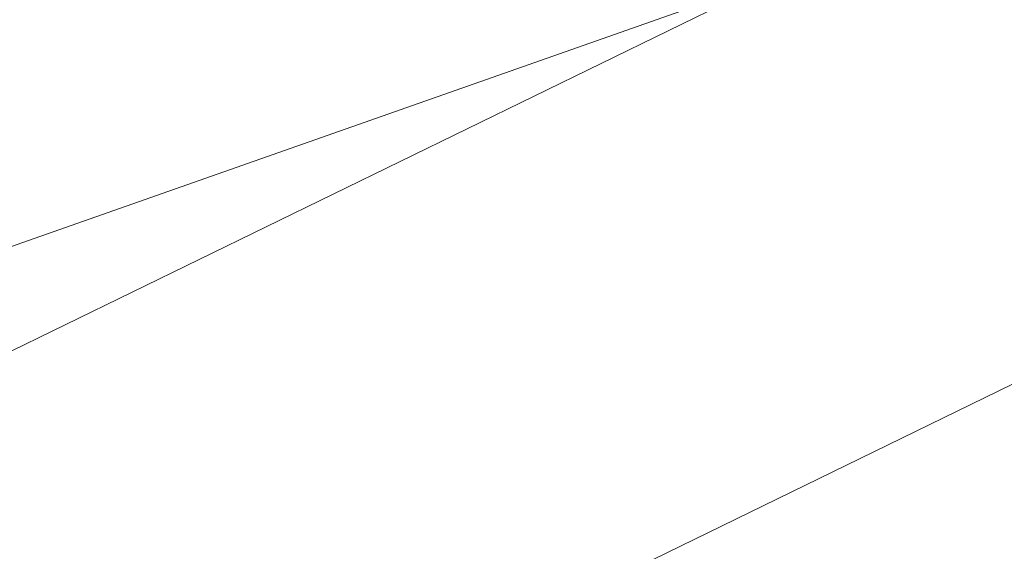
# Model space of a CAD drawing. Extents: x 1620613 to 1693141, y 557269 to 607790.
# Tile 936 of 1056: x 1620877.937 to 1620879.478, y 607337.186 to 607338.018. Entities that reach past the tile are written whole.
import ezdxf

# ---------------------------------------------------------------- set-up
doc = ezdxf.new("R2010")
doc.units = 0
doc.header["$LTSCALE"] = 10
doc.header["$MEASUREMENT"] = 0
for name, pattern in [('DGN Style 2', [7.346996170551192, 4.408197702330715, -2.938798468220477]), ('DGN Style 3', [10.28579463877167, 7.346996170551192, -2.938798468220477]), ('DGN Style 5', [5.142897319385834, 2.204098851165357, -2.938798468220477])]:
    doc.linetypes.add(name, pattern=pattern)
for name, color, linetype, lineweight in [('DT_X_Contour_Minor', 136, 'DGN Style 3', 0), ('PV_X_Driveway', 7, 'DGN Style 5', 0), ('SV_X_Top_of_Bank', 97, 'DGN Style 2', 0)]:
    doc.layers.add(name, color=color, linetype=linetype, lineweight=lineweight)

# ---------------------------------------------------------------- blocks, each defined once
blk = doc.blocks.new('*U1004')
at = {"layer": 'DT_X_Contour_Minor', "transparency": 33554559, "flags": 128}
for points, elevation in [([(-15.21616715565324, 53.13950447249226), (-19.81874134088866, 49.86354265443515), (-20.72156229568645, 49.22141635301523), (-21.45749336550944, 48.69902108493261), (-22.02653455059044, 48.29635685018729), (-22.42868585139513, 48.01342364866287), (-23.27856947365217, 47.41857648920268), (-23.80416834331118, 46.98556298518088), (-24.74355223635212, 46.13265784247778), (-26.09672115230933, 44.85986106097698), (-27.86367509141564, 43.16717264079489), (-33.12726562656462, 38.09348133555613), (-34.87997650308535, 36.41065848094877), (-36.19041623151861, 35.16745839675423), (-37.05858481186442, 34.36388108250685), (-37.48448224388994, 33.99992653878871), (-38.03051386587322, 33.61554478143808), (-38.21858775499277, 33.48693160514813), (-38.37328570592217, 33.38937839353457), (-38.49460771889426, 33.32288514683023), (-38.5825537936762, 33.28745186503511), (-38.77257540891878, 33.23437640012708), (-38.88521126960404, 33.17604471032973), (-39.08060264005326, 33.04085623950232), (-39.3587495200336, 32.82881098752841), (-39.71965190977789, 32.53990895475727), (-40.79239896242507, 31.66702782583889), (-41.21281239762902, 31.37527341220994), (-41.66949241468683, 31.15467101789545), (-42.16243901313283, 31.00522064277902), (-42.6916521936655, 30.92692228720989), (-44.15124278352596, 30.8129960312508), (-44.65910627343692, 30.77541925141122), (-45.08800380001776, 30.74813360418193), (-45.43793536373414, 30.73113908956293), (-45.7089009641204, 30.72443570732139), (-46.78915318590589, 30.71716589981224), (-50.25550565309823, 29.22997960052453), (-51.06818505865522, 28.88110715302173), (-52.02064364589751, 28.47185536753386), (-53.11288141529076, 28.00222424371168), (-54.34489836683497, 27.47221378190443), (-57.81664914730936, 25.97834676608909), (-59.108489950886, 25.4196177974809), (-60.38019927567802, 24.86383115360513), (-61.63177712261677, 24.31098683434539), (-62.86322349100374, 23.76108483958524), (-66.12023850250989, 22.29860262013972), (-67.36429721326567, 21.74074830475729), (-68.65371208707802, 21.16404702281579), (-69.9884831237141, 20.56849877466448), (-71.36861032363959, 19.95410356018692), (-75.10942440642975, 18.29058703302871), (-76.51567851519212, 17.66446206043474), (-77.92883027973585, 17.03372453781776), (-79.34887969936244, 16.39837446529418), (-80.77582677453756, 15.75841184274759), (-84.59021584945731, 14.04569478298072), (-85.96780275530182, 13.42649090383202), (-87.23977166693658, 12.8534170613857), (-88.40612258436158, 12.32647325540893), (-89.46685550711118, 11.84565948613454), (-92.15465264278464, 10.62499615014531), (-93.16140094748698, 10.16824392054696), (-94.16579800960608, 9.713484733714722), (-95.16784382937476, 9.260718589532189), (-96.16753840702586, 8.809945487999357), (-98.83025562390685, 7.610541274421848), (-99.75191201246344, 7.19545492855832), (-100.5198432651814, 6.84974905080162), (-101.1340493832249, 6.573423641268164), (-101.5945303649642, 6.366478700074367), (-102.6175128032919, 5.907132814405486), (-103.011255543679, 5.728681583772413), (-103.425246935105, 5.537837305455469), (-103.8594869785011, 5.334599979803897), (-104.3139756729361, 5.1189696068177), (-105.5529437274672, 4.527431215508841), (-105.9805033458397, 4.32358178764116), (-106.3339561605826, 4.1556872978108), (-106.613302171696, 4.023747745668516), (-106.818541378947, 3.927763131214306), (-107.2670368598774, 3.719744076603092), (-107.4843943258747, 3.619638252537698), (-107.8000951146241, 3.475335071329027), (-108.2141392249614, 3.286834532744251), (-108.7265266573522, 3.054136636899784), (-110.2240175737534, 2.374679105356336), (-110.7152033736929, 2.152073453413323), (-111.0656425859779, 1.993849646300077), (-111.2753352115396, 1.900007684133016), (-111.3442812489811, 1.870547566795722), (-111.3404752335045, 1.87782971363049), (-111.3429190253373, 1.878463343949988), (-111.3531049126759, 1.874902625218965), (-111.371032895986, 1.867147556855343), (-111.3967029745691, 1.855198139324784), (-111.4754793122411, 1.817740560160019), (-111.5018743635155, 1.805381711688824), (-111.5219772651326, 1.796398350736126), (-111.5357880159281, 1.79079047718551), (-111.5433066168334, 1.788558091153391), (-111.5549666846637, 1.787105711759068), (-111.5624210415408, 1.784814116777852), (-111.5760390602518, 1.779028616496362), (-111.5958207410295, 1.769749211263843), (-111.6217660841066, 1.756975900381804), (-111.6991718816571, 1.718255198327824), (-111.7342200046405, 1.700687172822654), (-111.7813100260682, 1.677023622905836), (-111.8404419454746, 1.647264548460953), (-111.9116157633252, 1.611409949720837), (-112.2718580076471, 1.429865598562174), (-113.0350606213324, -0.2474059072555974), (-113.2177541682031, -0.6502334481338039), (-113.4387479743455, -1.13988542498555), (-113.6980420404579, -1.716361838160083), (-113.9956363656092, -2.379662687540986), (-114.8402882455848, -4.264230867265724), (-115.2146300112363, -4.99066763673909), (-115.7041663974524, -5.756551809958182), (-116.3088974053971, -6.561883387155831), (-117.0288230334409, -7.406662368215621), (-120.6572634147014, -11.44100822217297), (-121.7109238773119, -12.4702595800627), (-121.9242665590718, -12.67251216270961), (-122.1127258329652, -12.838162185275), (-122.2763016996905, -12.96720964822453), (-122.4149941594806, -13.0596545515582), (-122.7516628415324, -13.25737088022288), (-123.1181484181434, -13.47519358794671), (-123.9651036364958, -13.98037446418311), (-125.2925284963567, -14.77291350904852), (-127.1004229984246, -15.85281072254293), (-132.5621011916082, -19.11568085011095), (-134.3564604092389, -20.18775530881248), (-135.643279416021, -20.95682608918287), (-136.4225582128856, -21.4228931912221), (-136.6942967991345, -21.5859566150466), (-136.7422127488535, -21.61678750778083), (-136.7928334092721, -21.64935871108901), (-136.9087584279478, -21.72394915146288), (-137.0899878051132, -21.84055882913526), (-137.3365215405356, -21.99918774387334), (-138.0810173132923, -22.47822383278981), (-138.3978712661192, -22.6746115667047), (-138.790061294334, -22.90449770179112), (-139.2575873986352, -23.16788223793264), (-139.8004495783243, -23.46476517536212), (-142.5095905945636, -24.92838181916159), (-153.1870326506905, -30.13426355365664), (-155.2248335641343, -31.12493864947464), (-156.7621897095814, -31.86587176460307), (-157.7991010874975, -32.35706289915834), (-158.3355676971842, -32.59851205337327), (-159.0988856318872, -32.90938715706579), (-159.3740378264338, -33.02320973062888), (-159.6270059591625, -33.13152112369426), (-159.8577900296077, -33.23432133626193), (-160.0663900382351, -33.33161036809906), (-160.5930779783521, -33.58369954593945), (-160.8051329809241, -33.66154300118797), (-161.0462820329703, -33.70600648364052), (-161.3165251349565, -33.71708999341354), (-161.615862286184, -33.69479353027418), (-162.4528867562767, -33.59082966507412), (-162.9269289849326, -33.66899306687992), (-163.721287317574, -33.98145617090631), (-164.8359617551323, -34.52821897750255), (-166.2709522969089, -35.30928148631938), (-170.5246818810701, -37.7045144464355), (-172.1231266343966, -38.57648387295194), (-173.7281637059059, -39.39596743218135), (-175.339793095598, -40.16296512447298), (-176.9580148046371, -40.87747694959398), (-181.2820624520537, -42.71286066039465), (-182.7909117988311, -43.35069092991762), (-184.0744241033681, -43.88764395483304), (-185.1325993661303, -44.32371973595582), (-185.9654375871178, -44.65891827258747), (-187.8858901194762, -45.41827804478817), (-188.520472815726, -45.67012349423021), (-188.9838815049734, -45.85614001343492), (-189.2761161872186, -45.97632760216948), (-189.3971768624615, -46.0306862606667), (-189.4917733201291, -46.08787077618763), (-189.8211518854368, -46.28819430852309), (-190.7383402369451, -46.84627651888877), (-192.2433383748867, -47.76211740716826), (-194.3361462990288, -49.03571697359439), (-200.7007138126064, -52.90899405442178), (-202.8180694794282, -54.19743101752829), (-204.3967108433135, -55.15778409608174), (-205.4366379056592, -55.79005328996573), (-205.9378506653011, -56.09423859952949), (-206.5561322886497, -56.46795424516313), (-206.8614067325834, -56.64589492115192), (-207.3135188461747, -56.89943021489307), (-207.912468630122, -57.22856012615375), (-208.6582560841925, -57.63328465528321), (-212.4812187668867, -59.69838656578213), (-217.9525532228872, -61.78625121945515), (-218.9816974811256, -62.17902329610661), (-219.7242726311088, -62.46254038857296), (-220.1802786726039, -62.63680249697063), (-220.3497156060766, -62.70180962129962), (-220.4194552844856, -62.72948864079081), (-220.8007980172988, -62.87632058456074), (-221.8925214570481, -63.29605715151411), (-223.6946256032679, -63.98869834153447), (-226.2071104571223, -64.95424415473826), (-233.8542443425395, -67.8929058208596), (-236.4554405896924, -68.89391066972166), (-238.5236789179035, -69.69292896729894), (-240.0589593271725, -70.28996071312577), (-241.0612818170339, -70.68500590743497), (-243.0235312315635, -71.46914435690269), (-243.7578034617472, -71.7613185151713), (-244.4889330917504, -72.04973715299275), (-245.2169201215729, -72.33440027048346), (-245.9417645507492, -72.61530786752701), (-247.8704928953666, -73.35938743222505), (-248.5630352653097, -73.6199460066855), (-249.1941161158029, -73.8435620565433), (-249.7637354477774, -74.0302355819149), (-250.271893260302, -74.17996658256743), (-251.5450320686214, -74.52999255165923), (-252.0702619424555, -74.6602527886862), (-252.691097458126, -74.78851402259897), (-253.4075386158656, -74.91477625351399), (-254.2195854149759, -75.03903948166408), (-256.5125177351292, -75.36774275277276), (-256.9049860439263, -75.59858398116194), (-256.3626917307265, -76.04458021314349), (-254.8856347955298, -76.705731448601), (-252.4738152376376, -77.58203768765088), (-244.7959462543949, -80.20572766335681), (-242.204642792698, -81.01907846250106), (-240.1891341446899, -81.49136337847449), (-238.7494203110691, -81.62258241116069), (-237.8855012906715, -81.41273556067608), (-236.3494436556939, -80.39838944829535), (-235.4562545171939, -80.28305411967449), (-233.928730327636, -80.69780771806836), (-231.7668710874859, -81.64265024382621), (-228.9706767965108, -83.11758169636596), (-220.6683786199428, -87.75751747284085), (-217.8834685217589, -89.27032145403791), (-215.7554618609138, -90.32878156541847), (-214.2843586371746, -90.93289780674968), (-213.4701588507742, -91.08267017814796), (-212.174830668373, -90.87627134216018), (-211.6545913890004, -90.75436087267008), (-211.0653696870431, -90.54342859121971), (-210.4071655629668, -90.2434744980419), (-209.6799790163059, -89.85449859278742), (-207.6488383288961, -88.69853376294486), (-206.8963358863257, -88.28145190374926), (-206.1621840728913, -87.89717994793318), (-205.4463828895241, -87.54571789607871), (-204.7489323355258, -87.22706574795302), (-202.9135316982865, -86.42107322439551), (-202.161806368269, -86.10027413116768), (-201.2831808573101, -85.74237124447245), (-200.277655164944, -85.347364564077), (-199.1452292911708, -84.91525409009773), (-195.9562267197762, -83.71348776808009), (-194.8143689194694, -83.26692920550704), (-193.7805474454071, -82.82857825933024), (-192.8547622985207, -82.39843492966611), (-192.0370134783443, -81.97649921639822), (-190.0003983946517, -80.86228080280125), (-189.2093401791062, -80.45351616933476), (-188.3636268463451, -80.06288607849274), (-187.4632583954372, -79.69039053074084), (-186.5082348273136, -79.33602952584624), (-183.88863182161, -78.41524623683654), (-183.0039409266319, -78.10315325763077), (-182.3145704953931, -77.85746178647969), (-181.8205205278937, -77.67817182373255), (-181.5217910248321, -77.56528336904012), (-180.9856063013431, -77.35278283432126), (-180.6732185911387, -77.23195806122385), (-180.1381940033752, -77.02885914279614), (-179.3805325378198, -76.74348607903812), (-178.4002341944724, -76.37583887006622), (-175.4892561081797, -75.28574745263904), (-174.2415284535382, -74.81242216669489), (-172.6815790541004, -74.21001487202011), (-170.8094079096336, -73.47852556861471), (-168.6250150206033, -72.6179542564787), (-162.3836716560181, -70.15098807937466), (-160.3075015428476, -69.33094668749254), (-158.7599987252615, -68.72104714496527), (-157.7411632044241, -68.32128945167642), (-157.2509949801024, -68.131673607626), (-156.6487694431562, -67.906220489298), (-156.3778641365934, -67.78612823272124), (-156.0168173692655, -67.59494130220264), (-155.5656291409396, -67.33265969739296), (-155.0242994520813, -66.99928341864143), (-153.4605650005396, -66.01548710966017), (-152.8529017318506, -65.65113033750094), (-152.2027127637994, -65.29590725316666), (-151.5099980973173, -64.94981785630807), (-150.7747577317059, -64.61286214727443), (-148.7574158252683, -63.72649183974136), (-147.8165163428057, -63.32364140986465), (-146.5068243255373, -62.77986785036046), (-144.8283397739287, -62.09517116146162), (-142.7810626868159, -61.26955134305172), (-136.8299337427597, -58.88000098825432), (-134.7873558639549, -58.07134284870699), (-133.1229689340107, -57.4375311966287), (-131.8367729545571, -56.97856603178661), (-130.9287679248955, -56.69444735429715), (-129.0116757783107, -56.16992619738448), (-128.3709055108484, -55.98933264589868), (-127.8864138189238, -55.84094285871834), (-127.5582007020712, -55.72475683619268), (-127.3862661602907, -55.64077457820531), (-127.1361454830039, -55.45976024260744), (-127.0158877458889, -55.40442056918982), (-126.8427050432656, -55.37416230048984), (-126.6165973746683, -55.36898543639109), (-126.3375647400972, -55.38888997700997), (-125.5229110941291, -55.47541062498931), (-125.2490449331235, -55.50724031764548), (-125.0384366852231, -55.53783890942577), (-124.8910863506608, -55.56720640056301), (-124.8069939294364, -55.59534279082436), (-124.5621644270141, -55.72377337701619), (-121.6953630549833, -54.43029862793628), (-121.1401926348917, -54.18145993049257), (-120.7033105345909, -53.98929015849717), (-120.3847167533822, -53.85378931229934), (-120.1844112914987, -53.77495739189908), (-119.8079811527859, -53.64029750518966), (-119.6632141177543, -53.58463066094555), (-119.5112356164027, -53.51862504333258), (-119.3520456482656, -53.44228065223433), (-119.1856442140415, -53.35559748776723), (-118.732291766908, -53.11065735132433), (-118.5813705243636, -53.02933177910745), (-118.4686211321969, -52.96906016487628), (-118.394043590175, -52.92984250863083), (-118.3576378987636, -52.91167881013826), (-118.3114518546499, -52.8913142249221), (-118.2843343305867, -52.87942948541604), (-118.2376212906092, -52.8590487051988), (-118.1713127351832, -52.8301718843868), (-118.0854086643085, -52.79279902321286), (-117.8302037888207, -52.68181000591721), (-117.7463434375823, -52.64520010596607), (-117.6861660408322, -52.61861216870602), (-117.6496715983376, -52.60204619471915), (-117.6368601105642, -52.59550218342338), (-117.634273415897, -52.59141410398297), (-117.5621176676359, -52.55989399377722), (-117.3475904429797, -52.4683997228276), (-116.9906917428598, -52.31693129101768), (-116.4914215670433, -52.10548869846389), (-114.970205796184, -51.46167623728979), (-114.4185916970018, -51.22624495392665), (-113.9046612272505, -51.00281044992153), (-113.4284143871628, -50.79137272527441), (-112.9898511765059, -50.59193177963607), (-111.8705941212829, -50.07608496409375), (-111.4361631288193, -49.87686495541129), (-110.9723129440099, -49.66609004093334), (-110.479043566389, -49.44376022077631), (-109.9563549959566, -49.20987549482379), (-108.5232932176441, -48.57077635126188), (-107.9104807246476, -48.29830772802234), (-107.1468395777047, -47.96022621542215), (-106.2323697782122, -47.55653181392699), (-105.1670713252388, -47.08722452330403), (-102.1251705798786, -45.74825456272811), (-100.9267181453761, -45.21956756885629), (-99.6127864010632, -44.63773405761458), (-98.18337534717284, -44.00275402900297), (-96.63848498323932, -43.31462748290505), (-92.36480493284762, -41.40876133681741), (-90.7662950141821, -40.69468151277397), (-89.1760252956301, -39.98184164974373), (-87.59399577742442, -39.27024174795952), (-86.02020645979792, -38.55988180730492), (-81.83442187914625, -36.66724191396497), (-80.35566188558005, -35.99873885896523), (-79.05872034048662, -35.41270961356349), (-77.94359724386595, -34.90915417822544), (-77.01029259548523, -34.48807255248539), (-74.76390479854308, -33.47515329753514), (-73.82803864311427, -33.05414123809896), (-72.70523102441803, -32.55079450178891), (-71.39548194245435, -31.96511308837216), (-69.89879139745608, -31.29709699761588), (-65.65836132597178, -29.40594118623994), (-64.17550338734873, -28.7438384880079), (-62.90725212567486, -28.17589725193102), (-61.85360754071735, -27.70211747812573), (-61.01456963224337, -27.32249916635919), (-59.06327744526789, -26.43573228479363), (-58.40143171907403, -26.13440883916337), (-57.87936368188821, -25.89551366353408), (-57.49707333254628, -25.71904675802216), (-57.25456067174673, -25.60500812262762), (-56.79423049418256, -25.38414278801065), (-56.61580828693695, -25.29798916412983), (-56.42578929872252, -25.20517729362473), (-56.2241735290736, -25.1057071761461), (-56.01096097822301, -24.99957881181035), (-55.42693180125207, -24.70769217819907), (-55.17584401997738, -24.58463789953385), (-54.86060255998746, -24.43439003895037), (-54.48120742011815, -24.25694859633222), (-54.03765860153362, -24.05231357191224), (-52.76932351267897, -23.47036206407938), (-52.35306644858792, -23.27972813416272), (-52.05554657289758, -23.14428997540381), (-51.8767638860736, -23.0640475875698), (-51.81671838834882, -23.03900097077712), (-51.81491331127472, -23.04580435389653), (-51.80586088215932, -23.04392634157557), (-51.78005740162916, -23.03318976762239), (-51.73750286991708, -23.01359463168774), (-51.67819728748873, -22.98514093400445), (-51.49771433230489, -22.8974529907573), (-51.39857034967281, -22.84935450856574), (-51.23650061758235, -22.77082501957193), (-51.01150513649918, -22.66186452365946), (-50.72358390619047, -22.52247302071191), (-49.23312474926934, -21.80097365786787), (-49.14244847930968, -20.03365444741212), (-49.00203839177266, -19.51154287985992), (-48.6196693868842, -18.70263069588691), (-47.99534146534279, -17.6069178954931), (-47.12905462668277, -16.22440447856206), (-44.4963445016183, -12.15530121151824), (-43.46803317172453, -10.75049285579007), (-42.35763177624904, -9.587895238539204), (-41.16514031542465, -8.667508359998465), (-39.89055878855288, -7.989332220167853), (-36.38222129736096, -6.503810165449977), (-35.20540522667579, -6.00551539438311), (-34.30621013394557, -5.624772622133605), (-33.68463601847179, -5.361581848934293), (-33.34068288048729, -5.215943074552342), (-32.79363581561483, -4.984309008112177), (-32.37782533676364, -4.731976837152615), (-31.5406792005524, -4.148705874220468), (-30.2821974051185, -3.234496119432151), (-28.60237995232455, -1.989347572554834), (-23.56108586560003, 1.772300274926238), (-21.76660683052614, 3.090607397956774), (-20.1641402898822, 4.224292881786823), (-18.75368624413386, 5.173356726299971), (-17.53524469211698, 5.937798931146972), (-14.54208387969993, 7.730149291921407), (-13.53872524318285, 8.334381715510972), (-12.77351994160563, 8.802816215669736), (-12.24646797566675, 9.1354527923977), (-11.95756934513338, 9.332291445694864), (-11.50471077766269, 9.676130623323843), (-11.13367417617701, 9.918347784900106), (-10.3602082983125, 10.38711988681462), (-9.184313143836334, 11.08244692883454), (-7.605988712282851, 12.00432891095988), (-2.860551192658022, 14.76475411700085), (-1.204194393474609, 15.72995997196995), (0.2057978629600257, 16.5552586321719), (1.369425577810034, 17.24065009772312), (2.286688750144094, 17.78613436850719), (4.404237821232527, 19.05421616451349), (5.349744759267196, 19.62845602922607), (6.598103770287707, 20.40011427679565), (8.149314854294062, 21.36919090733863), (10.00337801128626, 22.5356859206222), (15.35134919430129, 25.90956379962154), (17.17177361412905, 27.06607961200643), (18.62206848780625, 28.00521863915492), (19.70223381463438, 28.72698088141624), (20.41226959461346, 29.23136633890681), (21.81219227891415, 30.28655851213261), (22.32136375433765, 30.52013040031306), (22.79893616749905, 30.42945193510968), (23.24490951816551, 30.01452311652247), (23.6592838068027, 29.27534394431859), (25.5192993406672, 25.06925698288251)], 0.2000414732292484), ([(-17.45736527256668, 52.90326992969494), (-21.39895877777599, 50.0977725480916), (-22.17212463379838, 49.54786270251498), (-22.80236784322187, 49.10048918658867), (-23.28968840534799, 48.75565200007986), (-23.63408632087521, 48.51335114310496), (-24.36191723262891, 48.00393063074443), (-24.86158497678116, 47.58533965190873), (-25.8147150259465, 46.71163209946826), (-27.22130737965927, 45.38280797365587), (-29.08136203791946, 43.59886727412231), (-34.64612420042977, 38.23486997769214), (-36.47441867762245, 36.47166088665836), (-37.78573048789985, 35.20503158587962), (-38.58005963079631, 34.43498207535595), (-38.85740610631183, 34.16151235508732), (-38.94539676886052, 34.04400650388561), (-38.93639807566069, 34.00681650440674), (-38.93534537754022, 33.99954533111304), (-38.93604386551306, 33.99367038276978), (-38.93849353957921, 33.98919165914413), (-38.94269439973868, 33.98610916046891), (-38.95623160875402, 33.97975079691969), (-38.96354734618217, 33.97610134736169), (-38.97534165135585, 33.96992177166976), (-38.99161452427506, 33.96121206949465), (-39.01236596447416, 33.94997224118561), (-39.11965601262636, 33.89161608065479), (-41.00425999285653, 32.35813691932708), (-41.41850579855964, 32.06585747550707), (-41.85355579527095, 31.84622449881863), (-42.30940998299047, 31.69923798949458), (-42.78606836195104, 31.62489794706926), (-45.05901724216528, 31.44748617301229), (-45.41155417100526, 31.3261421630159), (-45.47864930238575, 31.30298905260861), (-45.52884744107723, 31.28553429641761), (-45.56214858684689, 31.27377789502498), (-45.57855274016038, 31.26771984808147), (-45.60682844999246, 31.25629857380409), (-45.61209900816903, 31.25412344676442), (-45.61557950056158, 31.25263748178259), (-45.6172699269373, 31.25184067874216), (-45.61939097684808, 31.2506347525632), (-45.6221740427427, 31.24922665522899), (-45.63966620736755, 31.24067520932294), (-45.69890002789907, 31.21193393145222), (-45.82608510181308, 31.15654833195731), (-46.17424678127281, 31.00658998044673), (-46.74338506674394, 30.76205887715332), (-47.53349995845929, 30.42295502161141), (-49.93510847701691, 29.39258107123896), (-50.87372427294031, 28.98969278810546), (-51.88836527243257, 28.55380840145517), (-52.97903147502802, 28.08492791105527), (-54.14572288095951, 27.5830513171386), (-57.35826690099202, 26.20071892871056), (-58.58553470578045, 25.6693915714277), (-59.85793010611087, 25.11215879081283), (-61.17545310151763, 24.52902058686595), (-62.53810369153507, 23.91997695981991), (-66.2320087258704, 22.26132005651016), (-67.60640780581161, 21.64488324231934), (-68.95917626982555, 21.0395654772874), (-70.29031411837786, 20.44536676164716), (-71.5998213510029, 19.8622870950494), (-75.06299981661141, 18.3222333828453), (-76.39654123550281, 17.72836383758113), (-77.7997816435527, 17.10179548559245), (-79.27272104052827, 16.44252832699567), (-80.81535942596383, 15.7505623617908), (-85.0219937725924, 13.86172137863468), (-86.5189906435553, 13.18894839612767), (-87.85500549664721, 12.58726018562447), (-89.03003833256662, 12.05665674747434), (-90.04408915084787, 11.5971380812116), (-92.53358197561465, 10.46653466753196), (-93.46605290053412, 10.0434813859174), (-94.39634605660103, 9.622274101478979), (-95.32446144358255, 9.202912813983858), (-96.25039906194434, 8.785397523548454), (-98.7166623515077, 7.674484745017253), (-99.58089384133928, 7.285275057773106), (-100.32389084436, 6.950830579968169), (-100.9456533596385, 6.671151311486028), (-101.4461813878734, 6.446237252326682), (-102.6192768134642, 5.919486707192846), (-103.0579989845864, 5.720960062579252), (-103.4943439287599, 5.520443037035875), (-103.9283116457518, 5.317935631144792), (-104.3599021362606, 5.113437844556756), (-105.5076404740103, 4.565456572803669), (-105.9101584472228, 4.373629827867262), (-106.2569086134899, 4.209135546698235), (-106.5478909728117, 4.071973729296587), (-106.7831055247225, 3.962144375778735), (-107.3359872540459, 3.705709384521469), (-107.582444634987, 3.592054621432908), (-107.907155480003, 3.44341657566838), (-108.3101197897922, 3.25979524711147), (-108.7913375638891, 3.041190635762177), (-110.1789229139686, 2.411600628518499), (-110.6338851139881, 2.205665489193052), (-110.9580827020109, 2.060052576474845), (-111.1515156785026, 1.974761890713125), (-111.214184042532, 1.949793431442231), (-111.2069468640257, 1.96364050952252), (-111.2115937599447, 1.964845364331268), (-111.2309623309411, 1.958074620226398), (-111.2650525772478, 1.943328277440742), (-111.3138644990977, 1.920606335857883), (-111.4636585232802, 1.849380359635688), (-111.5138489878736, 1.825879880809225), (-111.5520748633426, 1.808797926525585), (-111.5783361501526, 1.798134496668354), (-111.5926328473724, 1.793889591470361), (-111.6148045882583, 1.791127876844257), (-111.6289791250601, 1.786770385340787), (-111.6548739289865, 1.775769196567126), (-111.6924890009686, 1.758124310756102), (-111.7418243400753, 1.733835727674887), (-111.8890122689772, 1.660207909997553), (-111.9556566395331, 1.62680212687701), (-112.0451988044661, 1.581805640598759), (-112.1576387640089, 1.525218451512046), (-112.2929765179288, 1.457040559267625), (-112.9779808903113, 1.111832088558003), (-114.4292185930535, -2.077517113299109), (-114.7156034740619, -2.707376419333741), (-114.9527991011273, -3.230090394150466), (-115.140805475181, -3.645659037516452), (-115.2796225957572, -3.954082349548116), (-115.5842159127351, -4.633684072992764), (-115.7192088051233, -4.895647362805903), (-115.8957424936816, -5.171835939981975), (-116.1138169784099, -5.46224980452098), (-116.373432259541, -5.766888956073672), (-117.6818987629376, -7.221730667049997), (-120.7368154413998, -10.20587712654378), (-121.3553677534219, -10.7922755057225), (-121.9017746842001, -11.27255073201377), (-122.3760362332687, -11.64670280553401), (-122.7781524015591, -11.91473172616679), (-123.7542683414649, -12.48797797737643), (-124.3046113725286, -12.81351193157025), (-125.2235535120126, -13.36017910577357), (-126.5110947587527, -14.1279794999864), (-128.1672351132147, -15.11691311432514), (-133.0750748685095, -18.04891371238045), (-134.6900997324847, -19.01396191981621), (-135.8542945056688, -19.71010609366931), (-136.5676591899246, -20.13734623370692), (-136.8301937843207, -20.29568234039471), (-136.929179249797, -20.35937324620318), (-137.0337521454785, -20.42665931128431), (-137.273231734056, -20.58074932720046), (-137.6476180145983, -20.82164329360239), (-138.1569109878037, -21.14934121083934), (-139.6949011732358, -22.1389409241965), (-140.3494626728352, -22.54464155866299), (-141.1596545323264, -23.01954367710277), (-142.125476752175, -23.56364727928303), (-143.2469293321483, -24.17695236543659), (-148.8435122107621, -27.20051289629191), (-155.6668337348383, -30.52728392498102), (-156.9690717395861, -31.16036576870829), (-157.9515050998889, -31.63385228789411), (-158.6141338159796, -31.9477434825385), (-158.9569578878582, -32.10203935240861), (-159.4447492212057, -32.30070123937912), (-159.6311749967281, -32.37850830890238), (-159.8246088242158, -32.46293310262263), (-160.0250507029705, -32.55397562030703), (-160.232500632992, -32.65163586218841), (-160.7950445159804, -32.9208868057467), (-161.0059018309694, -33.00597154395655), (-161.2165658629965, -33.05928755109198), (-161.4270366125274, -33.08083482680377), (-161.6373140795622, -33.07061337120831), (-162.1977962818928, -33.00099784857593), (-162.5945986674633, -33.09803384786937), (-163.3646441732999, -33.44135348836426), (-164.5079327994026, -34.03095676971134), (-166.0244645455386, -34.86684369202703), (-170.5662066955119, -37.42425367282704), (-172.2728793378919, -38.35526261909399), (-173.9865906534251, -39.23023197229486), (-175.7073406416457, -40.04916173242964), (-177.435129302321, -40.81205189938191), (-182.0519506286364, -42.77170622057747), (-183.6363930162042, -43.44221749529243), (-184.9271041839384, -43.98401057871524), (-185.9240841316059, -44.39708547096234), (-186.6273328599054, -44.68144217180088), (-188.1110211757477, -45.26810245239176), (-188.6012821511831, -45.46267125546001), (-188.9592988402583, -45.60638245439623), (-189.1850712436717, -45.69923604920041), (-189.2785993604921, -45.74123203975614), (-189.3516819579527, -45.78541120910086), (-189.6950575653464, -45.99428155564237), (-190.6703724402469, -46.58775821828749), (-192.2776265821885, -47.56584119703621), (-194.5168199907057, -48.92853049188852), (-201.330588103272, -53.07517703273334), (-203.5688460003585, -54.43730063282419), (-205.1732936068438, -55.41368652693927), (-206.143930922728, -56.00433471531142), (-206.4807579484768, -56.20924519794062), (-206.5338829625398, -56.24135621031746), (-206.56011325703, -56.25664552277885), (-206.5989603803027, -56.27843020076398), (-206.6504243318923, -56.30671024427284), (-206.71450511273, -56.34148565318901), (-207.042988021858, -56.51892674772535), (-216.8652858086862, -60.26712173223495), (-218.7128353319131, -60.9722375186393), (-220.04592770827, -61.48121559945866), (-220.8645629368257, -61.79405597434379), (-221.1687410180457, -61.91075864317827), (-221.2939397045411, -61.96044881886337), (-221.6560887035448, -62.10013437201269), (-222.648636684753, -62.48192339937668), (-224.2715836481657, -63.10581590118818), (-226.5249295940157, -63.97181187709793), (-233.3743840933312, -66.60393911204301), (-235.7518862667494, -67.51956538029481), (-237.7473019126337, -68.29234875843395), (-239.3606310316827, -68.92228924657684), (-240.5918736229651, -69.40938684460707), (-243.3657384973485, -70.51785658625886), (-244.3541457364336, -70.9117544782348), (-245.2389687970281, -71.2620958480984), (-246.0202076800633, -71.56888069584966), (-246.6978623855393, -71.83210902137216), (-248.3668293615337, -72.47597585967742), (-248.9959418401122, -72.7096468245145), (-249.6315540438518, -72.92775959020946), (-250.2736659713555, -73.1303141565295), (-250.922277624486, -73.31731052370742), (-252.6605749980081, -73.79522323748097), (-253.3777047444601, -73.97307582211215), (-254.2253709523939, -74.14819904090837), (-255.2035736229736, -74.32059289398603), (-256.3123127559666, -74.49025738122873), (-259.4429990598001, -74.9390568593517), (-259.9788609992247, -75.2542390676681), (-259.2384320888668, -75.86318608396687), (-257.2217123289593, -76.76589790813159), (-253.9287017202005, -77.96237454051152), (-243.4456189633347, -81.5446653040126), (-239.9443442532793, -82.67948381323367), (-237.3028321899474, -83.39722126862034), (-235.5210827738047, -83.69787767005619), (-234.599096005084, -83.58145301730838), (-233.2868148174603, -82.71487920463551), (-232.5237475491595, -82.61634619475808), (-231.218756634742, -82.97067752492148), (-229.3718420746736, -83.77787319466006), (-226.9830038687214, -85.03793320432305), (-219.8902037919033, -89.00191234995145), (-217.497983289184, -90.29225249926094), (-215.6409218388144, -91.19028858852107), (-214.3190194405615, -91.6960206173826), (-213.532276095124, -91.80944858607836), (-212.1478392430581, -91.58885108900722), (-211.5918114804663, -91.45855411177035), (-210.9620558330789, -91.23311130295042), (-210.2585722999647, -90.91252266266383), (-209.4813608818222, -90.49678819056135), (-207.310493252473, -89.26130182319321), (-206.5328441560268, -88.82721764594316), (-205.8280475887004, -88.45157989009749), (-205.1961035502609, -88.13438855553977), (-204.6370120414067, -87.87564364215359), (-203.2432380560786, -87.26358576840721), (-202.625732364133, -87.00239332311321), (-201.8185457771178, -86.67785939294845), (-200.8216782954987, -86.28998397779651), (-199.63512991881, -85.83876707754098), (-196.2180930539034, -84.55106669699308), (-194.9945850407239, -84.07257631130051), (-193.8868386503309, -83.60288043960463), (-192.8948538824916, -83.14197908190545), (-192.018630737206, -82.68987223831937), (-189.8363845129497, -81.49598000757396), (-188.9887605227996, -81.05798606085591), (-188.0825732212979, -80.63942339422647), (-187.1178226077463, -80.2402920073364), (-186.0945086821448, -79.86059190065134), (-183.2875871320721, -78.87396665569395), (-182.3396351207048, -78.53955701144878), (-181.6009702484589, -78.276297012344), (-181.0715925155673, -78.08418665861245), (-180.7515019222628, -77.96322594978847), (-180.1769765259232, -77.73553025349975), (-179.8737207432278, -77.61785036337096), (-179.3948474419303, -77.4355824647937), (-178.7403566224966, -77.1887265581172), (-177.9102482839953, -76.87728264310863), (-175.4624693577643, -75.96064819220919), (-174.3456440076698, -75.53590440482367), (-172.8310021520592, -74.94914888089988), (-170.9185437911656, -74.20038162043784), (-168.6082689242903, -73.28960262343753), (-161.9171139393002, -70.64484298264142), (-159.6972275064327, -69.7679149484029), (-158.0559344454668, -69.12070057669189), (-156.9932347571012, -68.70319986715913), (-156.5091284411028, -68.51541282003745), (-155.9896360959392, -68.32093224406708), (-155.7559475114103, -68.21733815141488), (-155.4445010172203, -68.05241630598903), (-155.0552966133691, -67.82616670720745), (-154.5883343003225, -67.5385893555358), (-153.2394242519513, -66.68994607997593), (-152.7152412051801, -66.37564430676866), (-152.1543746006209, -66.06922144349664), (-151.5568244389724, -65.77067749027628), (-150.9225907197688, -65.480012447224), (-149.182389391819, -64.71541087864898), (-148.3115284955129, -64.34412459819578), (-147.0040968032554, -63.80371693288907), (-145.2600943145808, -63.09418788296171), (-143.0795210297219, -62.21553744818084), (-136.6825645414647, -59.64697444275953), (-134.4940270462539, -58.77966739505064), (-132.726131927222, -58.10416850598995), (-131.378879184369, -57.62047777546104), (-130.4522688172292, -57.32859520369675), (-128.5421643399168, -56.8059858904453), (-127.9128130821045, -56.63172460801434), (-127.4573376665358, -56.50089774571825), (-127.1757380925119, -56.41350530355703), (-127.0680143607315, -56.36954728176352), (-126.9710139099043, -56.26575682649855), (-126.7956728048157, -56.1396739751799), (-126.7287661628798, -56.11255874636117), (-126.6031924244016, -56.08524856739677), (-126.418951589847, -56.05774343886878), (-126.176043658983, -56.03004336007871), (-125.4500663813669, -55.9559165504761), (-125.2042487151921, -55.92880988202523), (-125.0112786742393, -55.90308498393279), (-124.8711562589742, -55.87874185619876), (-124.7838814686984, -55.85578049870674), (-124.6216121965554, -55.79639257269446), (-124.5715618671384, -55.77771408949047), (-124.5431128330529, -55.76621958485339), (-124.5362650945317, -55.76190905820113), (-124.5510186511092, -55.76478251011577), (-124.6191631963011, -55.78202368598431), (-124.5718470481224, -55.75624373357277), (-124.3787901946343, -55.66597299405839), (-124.0399926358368, -55.511211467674), (-123.555454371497, -55.29195915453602), (-122.0690313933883, -54.62129860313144), (-121.5602130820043, -54.39369512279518), (-121.1485753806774, -54.21388009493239), (-120.834118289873, -54.0818535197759), (-120.6168418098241, -53.99761539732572), (-120.1670120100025, -53.83669834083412), (-119.9940170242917, -53.77017708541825), (-119.8124044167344, -53.69130111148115), (-119.622174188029, -53.60007041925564), (-119.42332633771, -53.49648500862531), (-118.8815752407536, -53.20378428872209), (-118.7012260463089, -53.10660114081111), (-118.5664917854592, -53.03457723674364), (-118.4773724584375, -52.98771257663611), (-118.4338680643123, -52.96600716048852), (-118.378676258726, -52.94167170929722), (-118.3462711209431, -52.92746957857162), (-118.2904495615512, -52.90311477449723), (-118.211211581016, -52.86860729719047), (-118.108557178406, -52.82394714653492), (-117.8035902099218, -52.69131651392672), (-117.7033780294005, -52.64756809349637), (-117.6314667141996, -52.61579580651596), (-117.5878562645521, -52.59599965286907), (-117.5725466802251, -52.58817963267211), (-117.5694556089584, -52.58329442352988), (-117.5023191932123, -52.5537070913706), (-117.3032282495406, -52.46860900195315), (-116.9721827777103, -52.32800015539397), (-116.5091827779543, -52.1318805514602), (-115.0985767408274, -51.53488059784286), (-114.5787590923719, -51.31273690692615), (-114.0772606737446, -51.09405579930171), (-113.594081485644, -50.87883727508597), (-113.1292215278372, -50.66708133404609), (-111.914020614, -50.10701560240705), (-111.4423497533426, -49.89071825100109), (-110.938737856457, -49.6618754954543), (-110.4031849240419, -49.42048733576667), (-109.8356909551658, -49.16655377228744), (-108.2797856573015, -48.47267039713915), (-107.637205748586, -48.18686541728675), (-106.8763949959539, -47.84986300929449), (-105.9973533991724, -47.46166317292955), (-105.0000809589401, -47.02226590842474), (-102.1830466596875, -45.78227663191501), (-101.0416261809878, -45.27859689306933), (-99.730140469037, -44.69754963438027), (-98.24858952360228, -44.03913485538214), (-96.59697334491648, -43.3033525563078), (-91.96590989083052, -41.23810973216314), (-90.26453862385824, -40.47824782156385), (-88.63372241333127, -39.7475942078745), (-87.07346125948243, -39.0461488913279), (-85.58375516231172, -38.37391187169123), (-81.70527897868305, -36.62022421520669), (-80.33508533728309, -36.00080075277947), (-79.13336155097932, -35.4577961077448), (-78.1001076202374, -34.99121027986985), (-77.23532354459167, -34.60104326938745), (-75.15385914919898, -33.66248966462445), (-74.2553197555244, -33.25839136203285), (-73.12079987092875, -32.75001165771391), (-71.75029949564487, -32.13735055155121), (-70.14381862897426, -31.4204080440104), (-65.54522899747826, -29.36951948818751), (-63.95151954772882, -28.65803548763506), (-62.61933342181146, -28.0617499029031), (-61.54867061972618, -27.58066273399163), (-60.73953114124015, -27.21477398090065), (-58.93052363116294, -26.39266852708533), (-58.31693849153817, -26.11331703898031), (-57.83293870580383, -25.89184166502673), (-57.47852427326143, -25.72824240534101), (-57.25369519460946, -25.62251925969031), (-56.82693145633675, -25.41775902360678), (-56.65531035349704, -25.33478436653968), (-56.46051984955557, -25.23943057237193), (-56.24255994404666, -25.13169764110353), (-56.0014306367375, -25.01158557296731), (-55.32752661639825, -24.67478120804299), (-55.05126318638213, -24.53896794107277), (-54.72790091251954, -24.38413141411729), (-54.35743979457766, -24.21027162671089), (-53.93987983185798, -24.01738857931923), (-52.76358814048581, -23.47766943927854), (-52.37750348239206, -23.30100356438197), (-52.10146827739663, -23.1757952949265), (-51.93548252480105, -23.10204463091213), (-51.87954622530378, -23.07975157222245), (-51.87711536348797, -23.08891355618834), (-51.86492463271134, -23.08638447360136), (-51.83017558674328, -23.07192573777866), (-51.77286822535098, -23.04553734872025), (-51.69300254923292, -23.00721930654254), (-51.44994965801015, -22.88913165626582), (-51.31643438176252, -22.82435836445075), (-51.09817822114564, -22.71860422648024), (-50.7951811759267, -22.5718692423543), (-50.40744324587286, -22.38415341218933), (-48.4002708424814, -21.41252423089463), (-48.36751615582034, -20.77412141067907), (-48.22934931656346, -20.45036320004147), (-47.82888652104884, -19.75268977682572), (-47.16612776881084, -18.68110114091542), (-46.24107306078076, -17.23559729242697), (-43.42453256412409, -12.8823667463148), (-42.35470139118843, -11.39228932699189), (-41.25761324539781, -10.18697997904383), (-40.13326812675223, -9.266438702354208), (-38.98166603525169, -8.63066549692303), (-35.87438449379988, -7.314961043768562), (-34.83209626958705, -6.873628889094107), (-34.0356927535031, -6.536410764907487), (-33.48517394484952, -6.303306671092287), (-33.18053984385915, -6.174316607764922), (-32.69602851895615, -5.96916181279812), (-32.28319507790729, -5.712428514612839), (-31.40807824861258, -5.096094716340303), (-30.07067803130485, -4.120160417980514), (-28.27099442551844, -2.784625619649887), (-22.85546029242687, 1.256267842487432), (-20.95785962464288, 2.654420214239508), (-19.32670822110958, 3.818207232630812), (-17.96200608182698, 4.747628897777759), (-16.86375320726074, 5.442685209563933), (-14.29034455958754, 6.983681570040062), (-13.4230960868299, 7.5066692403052), (-12.75140715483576, 7.919884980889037), (-12.2752777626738, 8.223328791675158), (-11.99470791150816, 8.417000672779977), (-11.50726769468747, 8.787096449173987), (-11.10789761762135, 9.047810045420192), (-10.27536754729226, 9.552379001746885), (-9.009677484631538, 10.30080331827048), (-7.310827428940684, 11.2930829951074), (-2.203013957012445, 14.26430261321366), (-0.4445038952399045, 15.288643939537), (1.00016618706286, 16.13325320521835), (2.130996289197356, 16.79813040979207), (2.947986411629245, 17.28327555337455), (4.70817343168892, 18.33735318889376), (5.556006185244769, 18.85372868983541), (6.779364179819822, 19.61229696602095), (8.37824741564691, 20.61305801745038), (10.35265589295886, 21.85601184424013), (16.11844548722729, 25.49347908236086), (18.05360645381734, 26.71963120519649), (19.53474715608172, 27.66998714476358), (20.56186759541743, 28.34454690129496), (21.13496777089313, 28.7433104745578), (22.05787455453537, 29.43895175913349), (22.41446905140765, 29.54562768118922), (22.79207245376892, 29.34392448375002), (23.19068476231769, 28.83384216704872), (23.61030597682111, 28.01538073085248), (25.61755909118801, 23.47634274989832)], 0.6000414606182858)]:
    blk.add_lwpolyline(points, dxfattribs=dict(at, elevation=elevation))

msp = doc.modelspace()

# ---------------------------------------------------------------- linework, layer by layer
at = {"layer": 'PV_X_Driveway', "extrusion": (-0.06840491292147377, 0.09722345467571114, 0.9929090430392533), "elevation": -50776.94618662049, "flags": 128}
msp.add_lwpolyline([(-1675197.499388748, 432992.9258386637), (-1675193.486980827, 432991.2320525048), (-1675186.401155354, 432990.7443540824), (-1675173.477796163, 432991.3626955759), (-1675157.216023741, 432992.231291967), (-1675138.055450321, 432993.8163605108), (-1675115.649521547, 432995.5191143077), (-1675093.712223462, 432995.5584470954), (-1675072.389942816, 432993.8570568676), (-1675059.619387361, 432992.1641317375), (-1675043.90788481, 432988.1059208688), (-1675031.516761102, 432983.3011168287), (-1675013.58286424, 432975.0375323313)], dxfattribs=at)
at = {"layer": 'SV_X_Top_of_Bank', "extrusion": (0.007114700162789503, -0.05176716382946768, 0.9986338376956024), "elevation": -18855.21206843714, "flags": 128}
msp.add_lwpolyline([(1688341.399474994, 380495.2335694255), (1688359.531308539, 380495.7043637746), (1688370.463455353, 380498.0725351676), (1688395.572580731, 380506.740670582), (1688420.940108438, 380511.7574321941), (1688444.138128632, 380518.355338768), (1688467.22231404, 380528.7305743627), (1688491.262317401, 380540.2151339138), (1688508.535586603, 380545.2887184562), (1688513.5223003, 380548.4010002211), (1688516.051220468, 380548.1495454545), (1688520.39603739, 380549.3039635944), (1688525.368929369, 380551.0706712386)], dxfattribs=at)
at = {"layer": 'SV_X_Top_of_Bank', "extrusion": (0.04489057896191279, -0.1067836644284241, 0.9932683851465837), "elevation": 8952.639644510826, "flags": 128}
msp.add_lwpolyline([(1729619.200279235, -67683.47041249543), (1729610.048117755, -67689.2494116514), (1729593.286163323, -67692.1110974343), (1729566.643396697, -67690.50938442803), (1729551.852254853, -67691.88192179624), (1729536.554039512, -67691.83763185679), (1729515.835796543, -67695.68964613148), (1729501.149706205, -67697.72199223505), (1729469.279658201, -67698.3224800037)], dxfattribs=at)

# ---------------------------------------------------------------- block references
at = {"layer": 'DT_X_Contour_Minor', "transparency": 33554559}
msp.add_blockref('*U1004', (1621028.060791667, 607365.3311666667, 1050.599958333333), dxfattribs=at)

doc.saveas('drawing.dxf')
